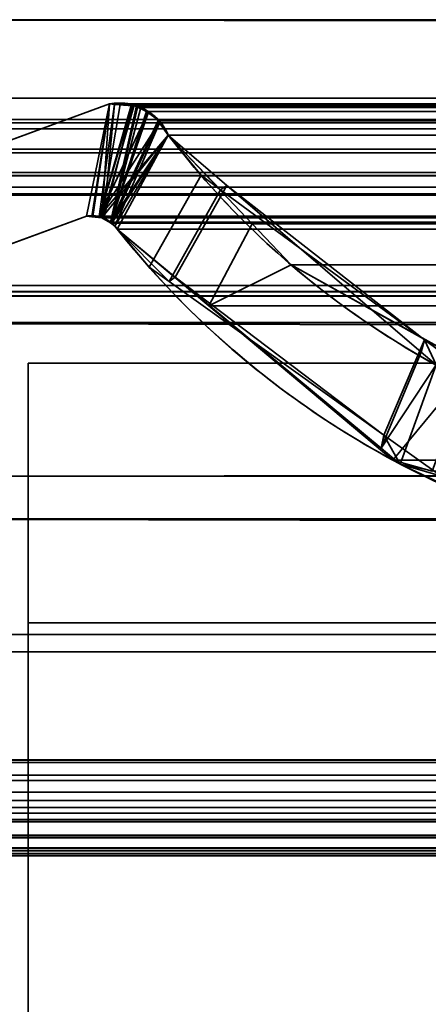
# Model space of a CAD drawing. Header units: millimetres. Extents: x -603 to 3703, y -115 to 193.
# Tile 477 of 656: x 2491 to 2494, y -5 to 3. Entities that reach past the tile are written whole.
import ezdxf

# ---------------------------------------------------------------- set-up
doc = ezdxf.new("R2010")
doc.units = ezdxf.units.MM
doc.layers.add('151', color=7, linetype='Continuous', true_color=0xffffff)

# ---------------------------------------------------------------- blocks, each defined once
blk = doc.blocks.new('UG_SURFACE_003')
at = {"layer": '151', "color": 252, "linetype": 'Continuous', "lineweight": 35}
for points in [[(3703.0001, -18, 2212.25), (3703.0001, 174.4, 2212.25), (2296.9999, 174.4, 2212.25), (2296.9999, -18, 2212.25)], [(2447, -18, 2062.2499), (2447, 174.4, 2062.2499), (3553, 174.4, 2062.2499), (3553, -18, 2062.2499)]]:
    blk.add_3dface(points, dxfattribs=at)
blk = doc.blocks.new('UG_SURFACE_137')
at = {"layer": '151', "color": 43, "linetype": 'Continuous', "lineweight": 35}
for points in [[(2490.9999, 0, 2), (2530, 0, 951.5), (2556, 0, 948)], [(2556, 0, 948), (2582, 0, 951.5), (3509.0001, 0, 2), (2490.9999, 0, 2)], [(2490.9999, 0, 2), (2490.9999, 0, 2017), (2530, 0, 1186.5), (2530, 0, 951.5)], [(2490.9999, 0, 2017), (2556, 0, 1190.0001), (2530, 0, 1186.5)], [(2582, 0, 1186.5), (2556, 0, 1190.0001), (2490.9999, 0, 2017), (3509.0001, 0, 2017)], [(2490.9999, 0, 2), (3509.0001, 0, 2), (3509.0001, -2), (2490.9999, -2)], [(2490.9999, 0, 2017), (2490.9999, -34, 2017), (3509.0001, -34, 2017), (3509.0001, 0, 2017)], [(2490.9999, -13.5, 23.5), (2490.9999, 0, 2), (2490.9999, -2), (2490.9999, -17.5, 12.5)], [(2490.9999, 0, 2017), (2490.9999, 0, 2), (2490.9999, -13.5, 23.5), (2490.9999, -13.5, 24.884)], [(2490.9999, -34, 2017), (2490.9999, 0, 2017), (2490.9999, -14.7324, 30.5), (2490.9999, -27.2676, 30.5)], [(2490.9999, -14.7324, 30.5), (2490.9999, 0, 2017), (2490.9999, -13.5, 24.884)], [(2490.9999, -34), (2490.9999, -2), (3509.0001, -2), (3509.0001, -34)], [(2490.9999, -2), (2490.9999, -34), (2490.9999, -24.5, 12.5), (2490.9999, -17.5, 12.5)]]:
    blk.add_3dface(points, dxfattribs=at)
blk = doc.blocks.new('UG_SURFACE_162')
at = {"layer": '151', "color": 7, "linetype": 'Continuous', "lineweight": 35}
for points in [[(2489.7101, 1.295, -7.75), (2491.6265, 1.997, -7.75), (2491.4486, 1.1329, -7.75), (2489.9917, 0.5991, -7.75)], [(2489.9917, 0.5991, 2017.2584), (2491.4486, 1.1329, 2015.8014), (2491.6265, 1.997, 2015.6233), (2489.7101, 1.295, 2017.5397)], [(2491.6265, 1.997, -7.75), (2489.7101, 1.295, -7.75), (2489.7101, 1.295, 2017.5397), (2491.6265, 1.997, 2015.6233)], [(2491.4899, 1.1314, -7.75), (2491.4486, 1.1329, -7.75), (2491.6265, 1.997, -7.75)], [(2491.6265, 1.997, 2015.6233), (2491.4486, 1.1329, 2015.8014), (2491.4896, 1.1281, 2015.7604)], [(2491.4896, 1.1281, 2015.7604), (2491.5676, 1.119, 2015.6825), (2491.6265, 1.997, 2015.6233)], [(2491.6265, 1.997, -7.75), (2491.6646, 1.9963, -7.75), (2491.5466, 1.1294, -7.75), (2491.4899, 1.1314, -7.75)], [(2491.6646, 1.9963, -7.75), (2491.7948, 1.9939, -7.75), (2491.5466, 1.1294, -7.75)], [(2491.5466, 1.1294, -7.75), (2491.7948, 1.9939, -7.75), (2491.8027, 1.9904, -7.75)], [(2491.8027, 1.9904, -7.75), (2491.9243, 1.9346, -7.75), (2491.5466, 1.1294, -7.75)], [(2491.5676, 1.119, 2015.6825), (2491.5831, 1.1172, 2015.667), (2491.6644, 1.9939, 2015.5857), (2491.6265, 1.997, 2015.6233)], [(2491.5831, 1.1172, 2015.667), (2491.8029, 1.9825, 2015.4469), (2491.6644, 1.9939, 2015.5857)], [(2491.8447, 1.979, 2015.4052), (2491.8029, 1.9825, 2015.4469), (2491.5831, 1.1172, 2015.667), (2491.6339, 1.0806, 2015.6159)], [(2491.6265, 1.997, -7.75), (2491.6265, 1.997, 2015.6233), (2491.6644, 1.9939, 2015.5857)], [(2491.6644, 1.9939, 2015.5857), (2491.6646, 1.9963, -7.75), (2491.6265, 1.997, -7.75)], [(2491.6339, 1.0806, 2015.6159), (2491.9224, 1.9273, 2015.3277), (2491.8447, 1.979, 2015.4052)], [(2491.6646, 1.9963, -7.75), (2491.6644, 1.9939, 2015.5857), (2491.8029, 1.9825, 2015.4469)], [(2491.8029, 1.9825, 2015.4469), (2491.7948, 1.9939, -7.75), (2491.6646, 1.9963, -7.75)], [(2491.8029, 1.9825, 2015.4469), (2491.8027, 1.9904, -7.75), (2491.7948, 1.9939, -7.75)], [(2491.8027, 1.9904, -7.75), (2491.8029, 1.9825, 2015.4469), (2491.8447, 1.979, 2015.4052)], [(2491.8447, 1.979, 2015.4052), (2491.9243, 1.9346, -7.75), (2491.8027, 1.9904, -7.75)], [(2491.8447, 1.979, 2015.4052), (2491.9224, 1.9273, 2015.3277), (2491.9243, 1.9346, -7.75)], [(2491.5466, 1.1294, -7.75), (2491.9243, 1.9346, -7.75), (2491.9448, 1.9253, -7.75), (2492.0082, 1.8542, -7.75)], [(2492.0022, 1.8741, 2015.2476), (2491.9224, 1.9273, 2015.3277), (2491.6339, 1.0806, 2015.6159)], [(2491.9448, 1.9253, -7.75), (2491.9243, 1.9346, -7.75), (2491.9224, 1.9273, 2015.3277)], [(2491.9448, 1.9253, -7.75), (2491.9224, 1.9273, 2015.3277), (2492.0022, 1.8741, 2015.2476)], [(2492.0022, 1.8741, 2015.2476), (2492.0082, 1.8542, -7.75), (2491.9448, 1.9253, -7.75)], [(2492.0082, 1.8542, -7.75), (2492.058, 1.7985, -7.75), (2492.0785, 1.7573, -7.75), (2491.5466, 1.1294, -7.75)], [(2491.6339, 1.0806, 2015.6159), (2491.6675, 1.0564, 2015.5826), (2492.013, 1.8578, 2015.2371), (2492.0022, 1.8741, 2015.2476)], [(2492.0785, 1.7573, 2015.1713), (2492.013, 1.8578, 2015.2371), (2491.6675, 1.0564, 2015.5826)], [(2492.0022, 1.8741, 2015.2476), (2492.013, 1.8578, 2015.2371), (2492.0082, 1.8542, -7.75)], [(2492.0082, 1.8542, -7.75), (2492.013, 1.8578, 2015.2371), (2492.0785, 1.7573, 2015.1713)], [(2492.0785, 1.7573, 2015.1713), (2492.058, 1.7985, -7.75), (2492.0082, 1.8542, -7.75)], [(2491.5664, 1.12, -7.75), (2491.5466, 1.1294, -7.75), (2492.0785, 1.7573, -7.75)], [(2492.0785, 1.7573, -7.75), (2491.6339, 1.0875, -7.75), (2491.5664, 1.12, -7.75)], [(2491.6356, 1.0858, -7.75), (2491.6339, 1.0875, -7.75), (2492.0785, 1.7573, -7.75)], [(2491.6856, 1.0331, -7.75), (2491.6356, 1.0858, -7.75), (2492.0785, 1.7573, -7.75)], [(2492.0785, 1.7573, 2015.1713), (2491.6675, 1.0564, 2015.5826), (2491.6856, 1.0331, 2015.5642)], [(2492.0785, 1.7573, -7.75), (2492.5296, 1.3698, -7.75), (2492.131, 0.6632, -7.75), (2491.6856, 1.0331, -7.75)], [(2491.6856, 1.0331, 2015.5642), (2491.9305, 0.7409, 2015.3193), (2492.3308, 1.4475, 2014.919), (2492.0785, 1.7573, 2015.1713)], [(2492.0785, 1.7573, 2015.1713), (2492.0785, 1.7573, -7.75), (2492.058, 1.7985, -7.75)], [(2492.0785, 1.7573, -7.75), (2492.3308, 1.4475, 2014.919), (2492.4812, 1.3368, 2014.7688)], [(2492.0785, 1.7573, -7.75), (2492.0785, 1.7573, 2015.1713), (2492.3308, 1.4475, 2014.919)], [(2492.4812, 1.3368, 2014.7688), (2492.5296, 1.3698, -7.75), (2492.0785, 1.7573, -7.75)], [(2492.4812, 1.3368, 2014.7688), (2492.3308, 1.4475, 2014.919), (2491.9305, 0.7409, 2015.3193), (2492.0843, 0.6308, 2015.1656)], [(2493.7165, -0.6536, -7.75), (2492.131, 0.6632, -7.75), (2492.5296, 1.3698, -7.75), (2494.0252, 0.0846, -7.75)], [(2492.5296, 1.3698, -7.75), (2492.4812, 1.3368, 2014.7688), (2494.0498, 0.1813, 2013.2003)], [(2494.0498, 0.1813, 2013.2003), (2494.0252, 0.0846, -7.75), (2492.5296, 1.3698, -7.75)], [(2492.0843, 0.6308, 2015.1656), (2493.7387, -0.5532, 2013.5112), (2494.0498, 0.1813, 2013.2003), (2492.4812, 1.3368, 2014.7688)], [(2491.4486, 1.1329, 2015.8014), (2489.9917, 0.5991, 2017.2584), (2489.9917, 0.5991, -7.75), (2491.4486, 1.1329, -7.75)], [(2491.4486, 1.1329, -7.75), (2491.4899, 1.1314, -7.75), (2491.4896, 1.1281, 2015.7604)], [(2491.4896, 1.1281, 2015.7604), (2491.4486, 1.1329, 2015.8014), (2491.4486, 1.1329, -7.75)], [(2491.5676, 1.119, 2015.6825), (2491.4896, 1.1281, 2015.7604), (2491.4899, 1.1314, -7.75)], [(2491.4899, 1.1314, -7.75), (2491.5466, 1.1294, -7.75), (2491.5676, 1.119, 2015.6825)], [(2491.5466, 1.1294, -7.75), (2491.5664, 1.12, -7.75), (2491.5676, 1.119, 2015.6825)], [(2491.5664, 1.12, -7.75), (2491.6339, 1.0875, -7.75), (2491.6339, 1.0806, 2015.6159)], [(2491.6339, 1.0806, 2015.6159), (2491.5831, 1.1172, 2015.667), (2491.5664, 1.12, -7.75)], [(2491.5831, 1.1172, 2015.667), (2491.5676, 1.119, 2015.6825), (2491.5664, 1.12, -7.75)], [(2491.6339, 1.0875, -7.75), (2491.6356, 1.0858, -7.75), (2491.6339, 1.0806, 2015.6159)], [(2491.6675, 1.0564, 2015.5826), (2491.6339, 1.0806, 2015.6159), (2491.6356, 1.0858, -7.75)], [(2491.6356, 1.0858, -7.75), (2491.6856, 1.0331, -7.75), (2491.6856, 1.0331, 2015.5642)], [(2491.6856, 1.0331, 2015.5642), (2491.6675, 1.0564, 2015.5826), (2491.6356, 1.0858, -7.75)], [(2491.6856, 1.0331, -7.75), (2492.131, 0.6632, -7.75), (2492.0843, 0.6308, 2015.1656)], [(2492.0843, 0.6308, 2015.1656), (2491.9305, 0.7409, 2015.3193), (2491.6856, 1.0331, -7.75)], [(2491.9305, 0.7409, 2015.3193), (2491.6856, 1.0331, 2015.5642), (2491.6856, 1.0331, -7.75)], [(2493.7387, -0.5532, 2013.5112), (2492.0843, 0.6308, 2015.1656), (2492.131, 0.6632, -7.75)], [(2492.131, 0.6632, -7.75), (2493.7165, -0.6536, -7.75), (2493.7387, -0.5532, 2013.5112)], [(2493.7387, -0.5532, 2013.5112), (2494.4105, -1.0341, 2012.8393), (2494.6656, -0.2724, 2012.5842), (2494.0498, 0.1813, 2013.2003)], [(2494.1392, -0.0133, -7.75), (2494.0252, 0.0846, -7.75), (2494.0498, 0.1813, 2013.2003)], [(2494.1392, -0.0133, -7.75), (2494.0498, 0.1813, 2013.2003), (2494.6656, -0.2724, 2012.5842)], [(2494.0252, 0.0846, -7.75), (2494.1392, -0.0133, -7.75), (2493.7165, -0.6536, -7.75)], [(2493.8638, -0.7759, -7.75), (2493.7165, -0.6536, -7.75), (2494.1392, -0.0133, -7.75)], [(2494.1392, -0.0133, -7.75), (2496.1076, -0.6191, -7.75), (2495.9116, -1.369, -7.75), (2493.8638, -0.7759, -7.75)], [(2493.7387, -0.5532, 2013.5112), (2493.7165, -0.6536, -7.75), (2493.8638, -0.7759, -7.75)], [(2494.4105, -1.0341, 2012.8393), (2493.7387, -0.5532, 2013.5112), (2493.8638, -0.7759, -7.75)], [(2493.8638, -0.7759, -7.75), (2495.9116, -1.369, -7.75), (2495.8982, -1.1969, 2011.3518)], [(2495.8982, -1.1969, 2011.3518), (2494.4105, -1.0341, 2012.8393), (2493.8638, -0.7759, -7.75)]]:
    blk.add_3dface(points, dxfattribs=at)
blk = doc.blocks.new('UG_SURFACE_163')
at = {"layer": '151', "color": 7, "linetype": 'Continuous', "lineweight": 35}
for points in [[(3512.1751, 2.6459, 2019.4249), (3512.1284, 5.9608, 2019.3784), (2487.8716, 5.9608, 2019.3784), (2487.8249, 2.6459, 2019.4249)], [(2488.795, 2.0412, 2018.4548), (2488.8775, 4.9715, 2018.3723), (3511.1225, 4.9715, 2018.3723), (3511.205, 2.0412, 2018.4548)], [(3512.1696, 1.0733, 2019.4194), (2487.8249, 2.6459, 2019.4249), (2487.7391, 0.3112, 2019.511)], [(3512.1696, 1.0733, 2019.4194), (3512.1751, 2.6459, 2019.4249), (2487.8249, 2.6459, 2019.4249)], [(2488.795, 2.0412, 2018.4548), (3511.205, 2.0412, 2018.4548), (3511.1883, 1.8784, 2018.4383), (2488.8117, 1.8784, 2018.4383)], [(2489.7101, 1.295, 2017.5397), (2491.6265, 1.997, 2015.6233), (2491.4486, 1.1329, 2015.8014), (2489.9917, 0.5991, 2017.2584)], [(2491.6265, 1.997, 2015.6233), (2489.7101, 1.295, 2017.5397), (3510.2899, 1.295, 2017.5397), (3508.3735, 1.997, 2015.6233)], [(2491.4968, 1.1297, 2015.7533), (2491.4486, 1.1329, 2015.8014), (2491.6265, 1.997, 2015.6233)], [(2491.6265, 1.997, 2015.6233), (2491.709, 1.9934, 2015.5411), (2491.5607, 1.1255, 2015.6894), (2491.4968, 1.1297, 2015.7533)], [(2491.569, 1.1208, 2015.6808), (2491.5607, 1.1255, 2015.6894), (2491.709, 1.9934, 2015.5411), (2491.8151, 1.9887, 2015.435)], [(2491.6334, 1.0854, 2015.6167), (2491.569, 1.1208, 2015.6808), (2491.8151, 1.9887, 2015.435), (2491.8339, 1.982, 2015.4161)], [(2491.6265, 1.997, 2015.6233), (3508.3735, 1.997, 2015.6233), (3508.2934, 2.0043, 2015.5432)], [(2491.709, 1.9934, 2015.5411), (2491.6265, 1.997, 2015.6233), (3508.2934, 2.0043, 2015.5432)], [(2491.8339, 1.982, 2015.4161), (2491.8661, 1.9704, 2015.3837), (2491.6334, 1.0854, 2015.6167)], [(3508.2934, 2.0043, 2015.5432), (3508.291, 2.0038, 2015.5411), (2491.709, 1.9934, 2015.5411)], [(2491.8151, 1.9887, 2015.435), (2491.709, 1.9934, 2015.5411), (3508.291, 2.0038, 2015.5411)], [(2491.8151, 1.9887, 2015.435), (3508.291, 2.0038, 2015.5411), (3508.1668, 1.974, 2015.4166)], [(3508.1668, 1.974, 2015.4166), (2491.8339, 1.982, 2015.4161), (2491.8151, 1.9887, 2015.435)], [(2491.8661, 1.9704, 2015.3837), (2491.8339, 1.982, 2015.4161), (3508.1668, 1.974, 2015.4166)], [(2491.8661, 1.9704, 2015.3837), (3508.1668, 1.974, 2015.4166), (3508.1148, 1.9616, 2015.3649)], [(2491.6334, 1.0854, 2015.6167), (2491.8661, 1.9704, 2015.3837), (2491.9114, 1.9378, 2015.3384)], [(2491.9114, 1.9378, 2015.3384), (2492.0065, 1.8695, 2015.2435), (2491.6434, 1.08, 2015.6066), (2491.6334, 1.0854, 2015.6167)], [(3508.1148, 1.9616, 2015.3649), (2491.9114, 1.9378, 2015.3384), (2491.8661, 1.9704, 2015.3837)], [(3508.1148, 1.9616, 2015.3649), (3508.0876, 1.941, 2015.3377), (2491.9114, 1.9378, 2015.3384)], [(2492.0065, 1.8695, 2015.2435), (2491.9114, 1.9378, 2015.3384), (3508.0876, 1.941, 2015.3377)], [(2492.0065, 1.8695, 2015.2435), (3508.0876, 1.941, 2015.3377), (3507.9935, 1.8695, 2015.2435)], [(2488.8117, 1.8784, 2018.4383), (3511.1883, 1.8784, 2018.4383), (3511.1794, 1.8545, 2018.4293)], [(3511.1794, 1.8545, 2018.4293), (2488.8186, 1.8526, 2018.4314), (2488.8117, 1.8784, 2018.4383)], [(2488.8308, 1.8061, 2018.4193), (2488.8186, 1.8526, 2018.4314), (3511.1794, 1.8545, 2018.4293)], [(2488.8308, 1.8061, 2018.4193), (3511.1794, 1.8545, 2018.4293), (3511.1115, 1.6712, 2018.3613)], [(2491.6434, 1.08, 2015.6066), (2492.0065, 1.8695, 2015.2435), (2492.0084, 1.8664, 2015.2414)], [(2492.0084, 1.8664, 2015.2414), (2492.0785, 1.7573, 2015.1713), (2491.6434, 1.08, 2015.6066)], [(3507.9935, 1.8695, 2015.2435), (2492.0084, 1.8664, 2015.2414), (2492.0065, 1.8695, 2015.2435)], [(3507.9935, 1.8695, 2015.2435), (3507.9916, 1.8664, 2015.2414), (2492.0084, 1.8664, 2015.2414)], [(2492.0084, 1.8664, 2015.2414), (3507.9916, 1.8664, 2015.2414), (3507.9215, 1.7573, 2015.1713), (2492.0785, 1.7573, 2015.1713)], [(2488.8308, 1.8061, 2018.4193), (3511.1115, 1.6712, 2018.3613), (3511.0958, 1.6501, 2018.3458)], [(3511.0958, 1.6501, 2018.3458), (2488.905, 1.6499, 2018.3451), (2488.8308, 1.8061, 2018.4193)], [(2491.6856, 1.0331, 2015.5642), (2491.6434, 1.08, 2015.6066), (2492.0785, 1.7573, 2015.1713)], [(2492.0785, 1.7573, 2015.1713), (2492.7247, 1.0745, 2014.5254), (2492.3894, 0.4432, 2014.8606), (2491.6856, 1.0331, 2015.5642)], [(2492.0785, 1.7573, 2015.1713), (3507.9215, 1.7573, 2015.1713), (3507.2753, 1.0745, 2014.5254), (2492.7247, 1.0745, 2014.5254)], [(2488.905, 1.6499, 2018.3451), (3511.0958, 1.6501, 2018.3458), (3510.993, 1.5104, 2018.2431)], [(2488.9185, 1.6214, 2018.3315), (2488.905, 1.6499, 2018.3451), (3510.993, 1.5104, 2018.2431)], [(2488.9185, 1.6214, 2018.3315), (3510.993, 1.5104, 2018.2431), (3510.9425, 1.4749, 2018.1925)], [(3510.9425, 1.4749, 2018.1925), (2489.0566, 1.4693, 2018.1932), (2488.9185, 1.6214, 2018.3315)], [(2489.079, 1.4448, 2018.1711), (2489.0566, 1.4693, 2018.1932), (3510.9425, 1.4749, 2018.1925)], [(2489.079, 1.4448, 2018.1711), (3510.9425, 1.4749, 2018.1925), (3510.7572, 1.3446, 2018.007)], [(2489.079, 1.4448, 2018.1711), (3510.7572, 1.3446, 2018.007), (3510.7486, 1.3429, 2017.9985)], [(3510.7486, 1.3429, 2017.9985), (2489.2542, 1.3555, 2017.9958), (2489.079, 1.4448, 2018.1711)], [(2489.3539, 1.3048, 2017.8962), (2489.2542, 1.3555, 2017.9958), (3510.7486, 1.3429, 2017.9985)], [(2489.4698, 1.3016, 2017.7801), (2489.3539, 1.3048, 2017.8962), (3510.7486, 1.3429, 2017.9985)], [(3510.7486, 1.3429, 2017.9985), (3510.5288, 1.3001, 2017.7789), (2489.4698, 1.3016, 2017.7801)], [(2489.4698, 1.3016, 2017.7801), (3510.5288, 1.3001, 2017.7789), (3510.4198, 1.2788, 2017.6699)], [(2489.7101, 1.295, 2017.5397), (2489.4698, 1.3016, 2017.7801), (3510.4198, 1.2788, 2017.6699)], [(3510.4198, 1.2788, 2017.6699), (3510.2899, 1.295, 2017.5397), (2489.7101, 1.295, 2017.5397)], [(2487.7391, 0.3112, 2019.511), (3512.2144, 0.3101, 2019.4643), (3512.1696, 1.0733, 2019.4194)], [(3508.5514, 1.1329, 2015.8014), (3510.0083, 0.5991, 2017.2584), (2489.9917, 0.5991, 2017.2584), (2491.4486, 1.1329, 2015.8014)], [(3508.5514, 1.1329, 2015.8014), (2491.4486, 1.1329, 2015.8014), (2491.4968, 1.1297, 2015.7533)], [(3508.5011, 1.1363, 2015.7511), (2491.4968, 1.1297, 2015.7533), (2491.5607, 1.1255, 2015.6894)], [(3508.5011, 1.1363, 2015.7511), (3508.5032, 1.1361, 2015.753), (2491.4968, 1.1297, 2015.7533)], [(2491.4968, 1.1297, 2015.7533), (3508.5032, 1.1361, 2015.753), (3508.5514, 1.1329, 2015.8014)], [(2491.5607, 1.1255, 2015.6894), (3508.4314, 1.1144, 2015.6815), (3508.5011, 1.1363, 2015.7511)], [(2491.5607, 1.1255, 2015.6894), (2491.569, 1.1208, 2015.6808), (3508.4314, 1.1144, 2015.6815)], [(3508.3826, 1.0991, 2015.6326), (2491.569, 1.1208, 2015.6808), (2491.6334, 1.0854, 2015.6167)], [(3508.3826, 1.0991, 2015.6326), (3508.4314, 1.1144, 2015.6815), (2491.569, 1.1208, 2015.6808)], [(2491.6334, 1.0854, 2015.6167), (3508.3673, 1.0844, 2015.6174), (3508.3826, 1.0991, 2015.6326)], [(3508.3673, 1.0844, 2015.6174), (2491.6334, 1.0854, 2015.6167), (2491.6434, 1.08, 2015.6066)], [(2491.6434, 1.08, 2015.6066), (3508.3144, 1.0331, 2015.5642), (3508.3673, 1.0844, 2015.6174)], [(2491.6434, 1.08, 2015.6066), (2491.6856, 1.0331, 2015.5642), (3508.3144, 1.0331, 2015.5642)], [(2492.7247, 1.0745, 2014.5254), (2493.0248, 0.7572, 2014.2252), (2492.3894, 0.4432, 2014.8606)], [(2493.0248, 0.7572, 2014.2252), (2492.7247, 1.0745, 2014.5254), (3507.2753, 1.0745, 2014.5254)], [(2493.0248, 0.7572, 2014.2252), (3507.2753, 1.0745, 2014.5254), (3506.9752, 0.7572, 2014.2252)], [(3508.3144, 1.0331, 2015.5642), (2491.6856, 1.0331, 2015.5642), (2492.3894, 0.4432, 2014.8606)], [(2492.3894, 0.4432, 2014.8606), (3507.6427, 0.3426, 2014.8928), (3508.3144, 1.0331, 2015.5642)], [(2493.8078, -0.7461, 2013.4423), (2492.3894, 0.4432, 2014.8606), (2493.0248, 0.7572, 2014.2252), (2494.4093, -0.0163, 2012.8407)], [(3506.9752, 0.7572, 2014.2252), (3505.5907, -0.0163, 2012.8407), (2494.4093, -0.0163, 2012.8407), (2493.0248, 0.7572, 2014.2252)], [(2488.7698, -0.872, 2018.4803), (3511.1926, 0.5499, 2018.4426), (3511.1868, -0.4242, 2018.4369)], [(2488.7698, -0.872, 2018.4803), (2488.8074, 0.5499, 2018.4426), (3511.1926, 0.5499, 2018.4426)], [(2488.8124, 0.5521, 2018.4376), (3511.1876, 0.5521, 2018.4376), (3511.1926, 0.5499, 2018.4426), (2488.8074, 0.5499, 2018.4426)], [(3511.1854, 0.5531, 2018.4352), (2488.8124, 0.5521, 2018.4376), (2488.8146, 0.5531, 2018.4352)], [(3511.1854, 0.5531, 2018.4352), (3511.1876, 0.5521, 2018.4376), (2488.8124, 0.5521, 2018.4376)], [(2488.8146, 0.5531, 2018.4352), (2488.8208, 0.5528, 2018.4293), (3511.1794, 0.5528, 2018.4293)], [(3511.1794, 0.5528, 2018.4293), (3511.1854, 0.5531, 2018.4352), (2488.8146, 0.5531, 2018.4352)], [(2488.8208, 0.5528, 2018.4293), (2488.8408, 0.5518, 2018.4093), (3511.1594, 0.5519, 2018.4095)], [(3511.1594, 0.5519, 2018.4095), (3511.1794, 0.5528, 2018.4293), (2488.8208, 0.5528, 2018.4293)], [(3511.107, 0.5496, 2018.357), (3511.1594, 0.5519, 2018.4095), (2488.8408, 0.5518, 2018.4093)], [(2488.8408, 0.5518, 2018.4093), (2488.8933, 0.5493, 2018.3568), (3511.107, 0.5496, 2018.357)], [(3510.4823, 0.5216, 2017.7324), (3511.107, 0.5496, 2018.357), (2488.8933, 0.5493, 2018.3568)], [(2488.8933, 0.5493, 2018.3568), (2489.5184, 0.5189, 2017.7317), (3510.4823, 0.5216, 2017.7324)], [(2489.5771, 0.516, 2017.673), (3510.0083, 0.5991, 2017.2584), (3510.3991, 0.5179, 2017.6492)], [(2489.5771, 0.516, 2017.673), (2489.9917, 0.5991, 2017.2584), (3510.0083, 0.5991, 2017.2584)], [(3510.3991, 0.5179, 2017.6492), (3510.4823, 0.5216, 2017.7324), (2489.5184, 0.5189, 2017.7317)], [(3510.3991, 0.5179, 2017.6492), (2489.5184, 0.5189, 2017.7317), (2489.5771, 0.516, 2017.673)], [(3507.3426, 0.0339, 2014.5926), (2492.3894, 0.4432, 2014.8606), (2493.8078, -0.7461, 2013.4423)], [(3507.3426, 0.0339, 2014.5926), (3507.6427, 0.3426, 2014.8928), (2492.3894, 0.4432, 2014.8606)], [(3512.3572, -2.122, 2019.6073), (2487.7391, 0.3112, 2019.511), (2487.6506, -2.0889, 2019.5994)], [(3512.3572, -2.122, 2019.6073), (3512.2144, 0.3101, 2019.4643), (2487.7391, 0.3112, 2019.511)], [(3507.3426, 0.0339, 2014.5926), (2493.8078, -0.7461, 2013.4423), (2494.1099, -0.8298, 2013.1402)], [(2494.4093, -0.0163, 2012.8407), (2494.1099, -0.8298, 2013.1402), (2493.8078, -0.7461, 2013.4423)], [(3511.1868, -0.4242, 2018.4369), (2488.6947, -1.1994, 2018.5554), (2488.7698, -0.872, 2018.4803)], [(3511.1868, -0.4242, 2018.4369), (3511.3459, -1.1811, 2018.5959), (2488.6947, -1.1994, 2018.5554)], [(3511.8258, -3.4652, 2019.0759), (2488.1754, -3.4655, 2019.0747), (2488.6947, -1.1994, 2018.5554)], [(2488.6947, -1.1994, 2018.5554), (3511.3459, -1.1811, 2018.5959), (3511.8258, -3.4652, 2019.0759)], [(2487.6506, -2.0889, 2019.5994), (2487.5996, -2.2228, 2019.6505), (3512.3973, -2.2253, 2019.6471)], [(2487.6506, -2.0889, 2019.5994), (3512.3973, -2.2253, 2019.6471), (3512.3572, -2.122, 2019.6073)], [(3512.3973, -2.2253, 2019.6471), (2487.5996, -2.2228, 2019.6505), (2487.2818, -3.0566, 2019.9683)], [(2487.2818, -3.0566, 2019.9683), (3512.7182, -3.0566, 2019.9683), (3512.3973, -2.2253, 2019.6471)], [(3512.7635, -3.1716, 2020.0133), (3512.7251, -3.0741, 2019.9752), (2487.2749, -3.0741, 2019.9752), (2487.2365, -3.1716, 2020.0133)], [(2487.2749, -3.0741, 2019.9752), (3512.7251, -3.0741, 2019.9752), (3512.7182, -3.0566, 2019.9683), (2487.2818, -3.0566, 2019.9683)], [(2487.2365, -3.1716, 2020.0133), (2487.232, -3.2122, 2020.0181), (3512.768, -3.2122, 2020.0181)], [(2487.2365, -3.1716, 2020.0133), (3512.768, -3.2122, 2020.0181), (3512.7635, -3.1716, 2020.0133)], [(3512.7785, -3.3021, 2020.0286), (2487.232, -3.2122, 2020.0181), (2487.2215, -3.3021, 2020.0286)], [(3512.7785, -3.3021, 2020.0286), (3512.768, -3.2122, 2020.0181), (2487.232, -3.2122, 2020.0181)], [(2487.2215, -3.3021, 2020.0286), (2487.2303, -3.3666, 2020.0198), (3512.7697, -3.3666, 2020.0198), (3512.7785, -3.3021, 2020.0286)], [(3512.7442, -3.4761, 2019.9943), (2487.2303, -3.3666, 2020.0198), (2487.2377, -3.4209, 2020.0121)], [(3512.7442, -3.4761, 2019.9943), (3512.7623, -3.4209, 2020.0121), (2487.2303, -3.3666, 2020.0198)], [(3512.7623, -3.4209, 2020.0121), (3512.7697, -3.3666, 2020.0198), (2487.2303, -3.3666, 2020.0198)], [(2487.2377, -3.4209, 2020.0121), (2487.2737, -3.513, 2019.9764), (3512.7249, -3.5104, 2019.9747)], [(3512.7249, -3.5104, 2019.9747), (3512.7442, -3.4761, 2019.9943), (2487.2377, -3.4209, 2020.0121)], [(3511.8399, -3.5319, 2019.0897), (2488.1601, -3.5319, 2019.0897), (2488.1754, -3.4655, 2019.0747)], [(2488.1754, -3.4655, 2019.0747), (3511.8258, -3.4652, 2019.0759), (3511.8399, -3.5319, 2019.0897)], [(3512.6736, -3.6004, 2019.9237), (3512.7249, -3.5104, 2019.9747), (2487.2737, -3.513, 2019.9764)], [(3512.6736, -3.6004, 2019.9237), (2487.2737, -3.513, 2019.9764), (2487.2797, -3.5281, 2019.9704)], [(2487.2797, -3.5281, 2019.9704), (2487.359, -3.634, 2019.891), (3512.6421, -3.6358, 2019.8922)], [(3512.6421, -3.6358, 2019.8922), (3512.6736, -3.6004, 2019.9237), (2487.2797, -3.5281, 2019.9704)], [(2488.0705, -3.6511, 2019.1796), (3511.8399, -3.5319, 2019.0897), (3511.9295, -3.6511, 2019.1796)], [(2488.0705, -3.6511, 2019.1796), (2488.1601, -3.5319, 2019.0897), (3511.8399, -3.5319, 2019.0897)], [(3512.6288, -3.6509, 2019.8786), (2487.359, -3.634, 2019.891), (2487.3729, -3.6524, 2019.8772)], [(3512.6288, -3.6509, 2019.8786), (3512.6421, -3.6358, 2019.8922), (2487.359, -3.634, 2019.891)], [(3512.6288, -3.6509, 2019.8786), (2487.3729, -3.6524, 2019.8772), (2487.483, -3.7332, 2019.7668)], [(2487.483, -3.7332, 2019.7668), (3512.517, -3.7332, 2019.7668), (3512.6288, -3.6509, 2019.8786)], [(2488.0633, -3.6559, 2019.1867), (3511.9367, -3.6559, 2019.1867), (3512.0602, -3.7382, 2019.3102), (2487.9398, -3.7382, 2019.3102)], [(3511.9295, -3.6511, 2019.1796), (2488.0633, -3.6559, 2019.1867), (2488.0705, -3.6511, 2019.1796)], [(3511.9295, -3.6511, 2019.1796), (3511.9367, -3.6559, 2019.1867), (2488.0633, -3.6559, 2019.1867)], [(2487.4995, -3.7378, 2019.7506), (3512.5005, -3.7378, 2019.7506), (3512.517, -3.7332, 2019.7668), (2487.483, -3.7332, 2019.7668)], [(2487.6394, -3.7769, 2019.6106), (3512.3606, -3.7769, 2019.6106), (3512.5005, -3.7378, 2019.7506), (2487.4995, -3.7378, 2019.7506)], [(3512.3026, -3.7931, 2019.5527), (2487.6394, -3.7769, 2019.6106), (2487.6974, -3.7931, 2019.5527)], [(3512.3026, -3.7931, 2019.5527), (3512.3606, -3.7769, 2019.6106), (2487.6394, -3.7769, 2019.6106)], [(2487.6974, -3.7931, 2019.5527), (3512.2063, -3.7758, 2019.4561), (3512.3026, -3.7931, 2019.5527)], [(2487.6974, -3.7931, 2019.5527), (2487.7937, -3.7758, 2019.4561), (3512.2063, -3.7758, 2019.4561)], [(3512.0835, -3.7538, 2019.3336), (2487.7937, -3.7758, 2019.4561), (2487.9165, -3.7538, 2019.3336)], [(3512.0835, -3.7538, 2019.3336), (3512.2063, -3.7758, 2019.4561), (2487.7937, -3.7758, 2019.4561)], [(2487.9165, -3.7538, 2019.3336), (3512.0602, -3.7382, 2019.3102), (3512.0835, -3.7538, 2019.3336)], [(2487.9165, -3.7538, 2019.3336), (2487.9398, -3.7382, 2019.3102), (3512.0602, -3.7382, 2019.3102)]]:
    blk.add_3dface(points, dxfattribs=at)
blk = doc.blocks.new('UG_SURFACE_167')
at = {"layer": '151', "color": 252, "linetype": 'Continuous', "lineweight": 35}
for points in [[(2485.5001, -29.92, 2021.75), (3514.4999, -29.92, 2021.75), (3514.4999, 14.42, 2021.75), (2485.5001, 14.42, 2021.75)], [(2487, -29.92, 2020.2501), (2487, 14.42, 2020.2501), (3513, 14.42, 2020.2501), (3513, -29.92, 2020.2501)]]:
    blk.add_3dface(points, dxfattribs=at)

msp = doc.modelspace()

# ---------------------------------------------------------------- linework, layer by layer
at = {"layer": '151', "color": 252, "linetype": 'Continuous', "lineweight": 35, "true_color": 0x939598}
for p, q in [((3512.175, 2.6459, 2019.425), (2487.825, 2.6459, 2019.425)), ((2488.7951, 2.0412, 2018.4549), (3511.2049, 2.0412, 2018.4549)), ((2489.7101, 1.295, -7.75), (2491.6266, 1.997, -7.75)), ((2489.7101, 1.295, 2017.5399), (2491.6266, 1.997, 2015.6234)), ((2489.7101, 1.295, 2017.5399), (2491.6266, 1.997, 2015.6234)), ((2491.6266, 1.997, 2015.6234), (3508.3734, 1.997, 2015.6234)), ((2491.6266, 1.997, -7.75), (2491.6266, 1.997, 2015.6234)), ((2488.8117, 1.8784, 2018.4383), (3511.1883, 1.8784, 2018.4383)), ((2492.0786, 1.7573, 2015.1714), (3507.9214, 1.7573, 2015.1714)), ((2492.0786, 1.7573, -7.75), (2492.0786, 1.7573, 2015.1714)), ((2489.7101, 1.295, 2017.5399), (3510.2899, 1.295, 2017.5399)), ((2491.4485, 1.1329, -7.75), (2489.9916, 0.5991, -7.75)), ((2489.9916, 0.5991, 2017.2584), (2491.4485, 1.1329, 2015.8015)), ((2491.4485, 1.1329, 2015.8015), (2489.9916, 0.5991, 2017.2584)), ((2491.4485, 1.1329, 2015.8015), (2491.4485, 1.1329, -7.75)), ((3508.5515, 1.1329, 2015.8015), (2491.4485, 1.1329, 2015.8015)), ((2491.6857, 1.0331, 2015.5643), (2491.6857, 1.0331, -7.75)), ((3508.3143, 1.0331, 2015.5643), (2491.6857, 1.0331, 2015.5643)), ((3511.1926, 0.5499, 2018.4426), (2488.8074, 0.5499, 2018.4426)), ((3510.0084, 0.5991, 2017.2584), (2489.9916, 0.5991, 2017.2584)), ((2491, 0, 2), (2491, -2)), ((3509, 0, 2017), (2491, 0, 2017)), ((2491, 0, 2017), (2491, 0, 2)), ((2491, 0, 2), (3509, 0, 2)), ((2491, 0, 2017), (2491, -34, 2017)), ((2491, -2), (2491, -34)), ((2491, -2), (3509, -2)), ((3512.7183, -3.0566, 2019.9683), (2487.2817, -3.0566, 2019.9683)), ((3511.8398, -3.5319, 2019.0898), (2488.1602, -3.5319, 2019.0898)), ((3512.5169, -3.7332, 2019.7669), (2487.4831, -3.7332, 2019.7669))]:
    msp.add_line(p, q, dxfattribs=at)
for points in [[(2491.6266, 1.997, -7.75), (2491.8149, 2.0331, -7.75), (2492.0025, 1.9333, -7.75), (2492.0786, 1.7573, -7.75)], [(2492.0786, 1.7573, 2015.1714), (2492.0025, 1.9333, 2015.2475), (2491.8149, 2.0331, 2015.4351), (2491.6266, 1.997, 2015.6234)], [(2492.0786, 1.7573, -7.75), (2493.5586, -0.1772, -7.75), (2495.9855, -1.1357, -7.75), (2498.3876, -0.7357, -7.75)], [(2498.3876, -0.7357, 2008.8624), (2495.9855, -1.1357, 2011.2645), (2493.5586, -0.1772, 2013.6914), (2492.0786, 1.7573, 2015.1714)], [(2491.4485, 1.1329, 2015.8015), (2491.5402, 1.1489, 2015.7098), (2491.633, 1.1099, 2015.617), (2491.6857, 1.0331, 2015.5643)], [(2491.4485, 1.1329, -7.75), (2491.5402, 1.1489, -7.75), (2491.633, 1.1099, -7.75), (2491.6857, 1.0331, -7.75)], [(2491.6857, 1.0331, -7.75), (2493.2574, -0.9513, -7.75), (2495.7947, -1.9092, -7.75), (2498.2856, -1.4582, -7.75)], [(2498.2856, -1.4582, 2008.9644), (2495.7947, -1.9092, 2011.4553), (2493.2574, -0.9513, 2013.9926), (2491.6857, 1.0331, 2015.5643)]]:
    msp.add_open_spline(points, degree=3, dxfattribs=at)
for points, knots in [([(2492.0786, 1.7573, 2015.1714), (2492.06, 1.8004, 2015.19), (2492.0347, 1.8384, 2015.2153), (2491.9927, 1.8849, 2015.2573), (2491.978, 1.8988, 2015.272), (2491.9476, 1.9238, 2015.3024), (2491.9318, 1.9349, 2015.3182), (2491.8995, 1.9546, 2015.3505), (2491.883, 1.9631, 2015.367), (2491.8494, 1.9777, 2015.4006), (2491.8323, 1.9838, 2015.4177), (2491.7535, 2.0063, 2015.4965), (2491.6889, 2.0089, 2015.5611), (2491.6266, 1.997, 2015.6234)], [0, 0, 0, 0, 0.212583, 0.212583, 0.316013, 0.316013, 0.419341, 0.419341, 0.522607, 0.522607, 0.625835, 0.625835, 1, 1, 1, 1]), ([(2498.3876, -0.7357, 2008.8624), (2497.2632, -0.923, 2009.9868), (2496.1398, -0.8246, 2011.1102), (2494.5014, -0.226, 2012.7486), (2493.9755, 0.0461, 2013.2745), (2492.9724, 0.7643, 2014.2776), (2492.4959, 1.2119, 2014.7541), (2492.0786, 1.7573, 2015.1714)], [0, 0, 0, 0, 0.5, 0.5, 0.75, 0.75, 1, 1, 1, 1]), ([(2491.4485, 1.1329, 2015.8015), (2491.4857, 1.1394, 2015.7643), (2491.5241, 1.137, 2015.7259), (2491.5895, 1.1165, 2015.6605), (2491.6179, 1.1015, 2015.6321), (2491.6587, 1.067, 2015.5913), (2491.6732, 1.0513, 2015.5768), (2491.6857, 1.0331, 2015.5643)], [0, 0, 0, 0, 0.441696, 0.441696, 0.790152, 0.790152, 1, 1, 1, 1]), ([(2491.6857, 1.0331, 2015.5643), (2492.1283, 0.4742, 2015.1217), (2492.6182, 0.0282, 2014.6318), (2493.666, -0.7016, 2013.584), (2494.2277, -0.9829, 2013.0223), (2495.9254, -1.5783, 2011.3246), (2497.1153, -1.6701, 2010.1347), (2498.2856, -1.4582, 2008.9644)], [0, 0, 0, 0, 0.25, 0.25, 0.5, 0.5, 1, 1, 1, 1])]:
    msp.add_open_spline(points, degree=3, knots=knots, dxfattribs=at)

# ---------------------------------------------------------------- block references
for name in ['UG_SURFACE_003', 'UG_SURFACE_167', 'UG_SURFACE_137', 'UG_SURFACE_162', 'UG_SURFACE_163']:
    msp.add_blockref(name, (0, 0), dxfattribs=at)

doc.saveas('drawing.dxf')
